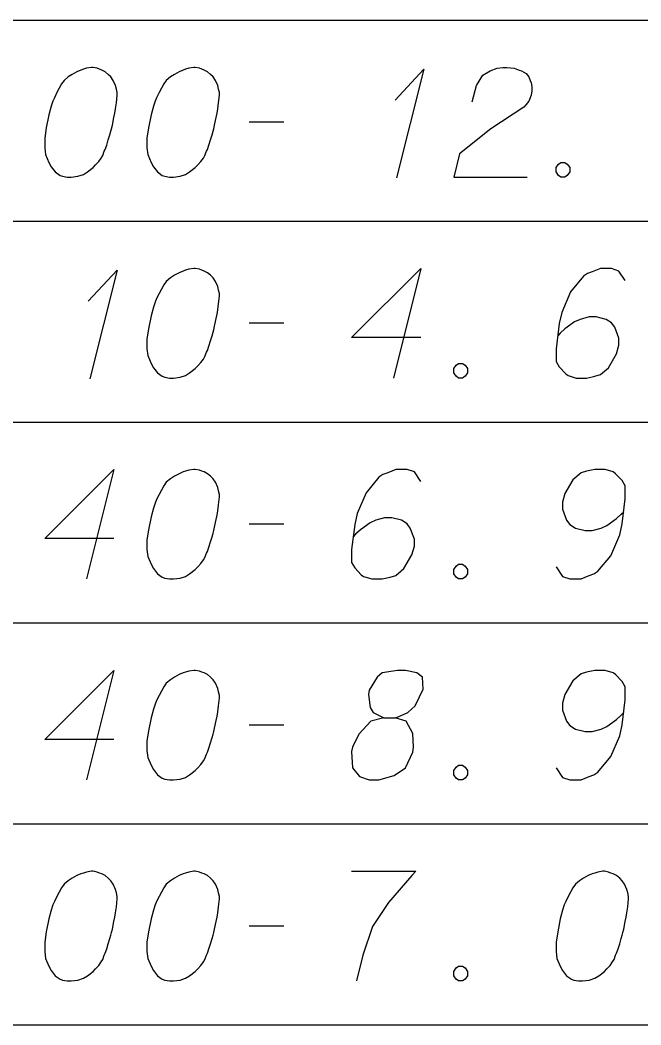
# Model space of a CAD drawing. Extents: x 2074207 to 2076812, y 516372 to 523312.
# Drawn here: x 2076399.32 to 2076426.51, y 518192.9 to 518236.9 of the extents above; entities that cross this region are included whole.
import ezdxf

# ---------------------------------------------------------------- set-up
doc = ezdxf.new("R2010")
doc.units = 0
for name, color, linetype in [('Prop DirtTable_ Soil Test Results - Outline (Major)', 7, 'Continuous'), ('Prop DirtTable_ Soil Test Results - Outline (Minor)', 7, 'Continuous'), ('Prop DirtTable_ Soil Test Results - Tx (Sample Data)', 7, 'Continuous')]:
    doc.layers.add(name, color=color, linetype=linetype)

msp = doc.modelspace()

# ---------------------------------------------------------------- linework, layer by layer
at = {"layer": 'Prop DirtTable_ Soil Test Results - Outline (Major)'}
msp.add_line((2076260.609, 518192.899), (2076811.903, 518192.899), dxfattribs=at)
at = {"layer": 'Prop DirtTable_ Soil Test Results - Outline (Minor)'}
for p, q in [((2076260.609, 518236.899), (2076811.903, 518236.899)), ((2076260.609, 518236.899), (2076811.903, 518236.899)), ((2076260.609, 518228.099), (2076811.903, 518228.099)), ((2076260.609, 518228.099), (2076811.903, 518228.099)), ((2076260.609, 518219.299), (2076811.903, 518219.299)), ((2076260.609, 518219.299), (2076811.903, 518219.299)), ((2076260.609, 518210.499), (2076811.903, 518210.499)), ((2076260.609, 518210.499), (2076811.903, 518210.499)), ((2076260.609, 518201.699), (2076811.903, 518201.699)), ((2076260.609, 518201.699), (2076811.903, 518201.699)), ((2076260.609, 518192.899), (2076811.903, 518192.899))]:
    msp.add_line(p, q, dxfattribs=at)
at = {"layer": 'Prop DirtTable_ Soil Test Results - Tx (Sample Data)'}
for points in [[(2076402.512, 518234.825), (2076402.442, 518234.825), (2076402.23, 518234.787), (2076402.089, 518234.75), (2076401.983, 518234.712), (2076401.807, 518234.636), (2076401.595, 518234.523), (2076401.419, 518234.409), (2076401.242, 518234.258), (2076401.136, 518234.107), (2076401.031, 518233.918), (2076400.925, 518233.729), (2076400.819, 518233.502), (2076400.748, 518233.351), (2076400.678, 518233.124), (2076400.572, 518232.746), (2076400.466, 518232.18), (2076400.396, 518231.726), (2076400.396, 518231.31), (2076400.431, 518231.008), (2076400.572, 518230.668), (2076400.678, 518230.479), (2076400.854, 518230.252), (2076401.066, 518230.101), (2076401.172, 518230.063), (2076401.383, 518230.025), (2076401.56, 518230.025), (2076401.842, 518230.063), (2076402.089, 518230.139), (2076402.265, 518230.252), (2076402.512, 518230.441), (2076402.618, 518230.554), (2076402.759, 518230.705), (2076402.865, 518230.857), (2076402.935, 518230.97), (2076403.006, 518231.159), (2076403.041, 518231.235), (2076403.112, 518231.424), (2076403.182, 518231.65), (2076403.253, 518231.877), (2076403.288, 518232.028), (2076403.323, 518232.142), (2076403.359, 518232.293), (2076403.429, 518232.633), (2076403.465, 518232.822), (2076403.5, 518233.011), (2076403.535, 518233.276), (2076403.57, 518233.616), (2076403.57, 518233.729), (2076403.535, 518233.88), (2076403.5, 518234.031), (2076403.394, 518234.258), (2076403.288, 518234.409), (2076403.182, 518234.523), (2076403.041, 518234.636), (2076402.9, 518234.712), (2076402.794, 518234.75), (2076402.689, 518234.787), (2076402.512, 518234.825)], [(2076406.992, 518234.825), (2076406.922, 518234.825), (2076406.71, 518234.787), (2076406.569, 518234.75), (2076406.463, 518234.712), (2076406.287, 518234.636), (2076406.075, 518234.523), (2076405.899, 518234.409), (2076405.722, 518234.258), (2076405.616, 518234.107), (2076405.511, 518233.918), (2076405.405, 518233.729), (2076405.299, 518233.502), (2076405.228, 518233.351), (2076405.158, 518233.124), (2076405.052, 518232.746), (2076404.946, 518232.18), (2076404.876, 518231.726), (2076404.876, 518231.31), (2076404.911, 518231.008), (2076405.052, 518230.668), (2076405.158, 518230.479), (2076405.334, 518230.252), (2076405.546, 518230.101), (2076405.652, 518230.063), (2076405.863, 518230.025), (2076406.04, 518230.025), (2076406.322, 518230.063), (2076406.569, 518230.139), (2076406.745, 518230.252), (2076406.992, 518230.441), (2076407.098, 518230.554), (2076407.239, 518230.705), (2076407.345, 518230.857), (2076407.415, 518230.97), (2076407.486, 518231.159), (2076407.521, 518231.235), (2076407.592, 518231.424), (2076407.662, 518231.65), (2076407.733, 518231.877), (2076407.768, 518232.028), (2076407.803, 518232.142), (2076407.839, 518232.293), (2076407.909, 518232.633), (2076407.945, 518232.822), (2076407.98, 518233.011), (2076408.015, 518233.276), (2076408.05, 518233.616), (2076408.05, 518233.729), (2076408.015, 518233.88), (2076407.98, 518234.031), (2076407.874, 518234.258), (2076407.768, 518234.409), (2076407.662, 518234.523), (2076407.521, 518234.636), (2076407.38, 518234.712), (2076407.274, 518234.75), (2076407.169, 518234.787), (2076406.992, 518234.825)], [(2076415.74, 518233.389), (2076417.01, 518234.75), (2076415.811, 518229.987)], [(2076419.127, 518233.313), (2076419.303, 518234.031), (2076419.586, 518234.485), (2076419.903, 518234.674), (2076420.22, 518234.787), (2076420.467, 518234.825), (2076420.644, 518234.825), (2076420.961, 518234.787), (2076421.173, 518234.712), (2076421.279, 518234.674), (2076421.49, 518234.561), (2076421.596, 518234.409), (2076421.667, 518234.258), (2076421.702, 518234.145), (2076421.737, 518233.994), (2076421.737, 518233.805), (2076421.702, 518233.616), (2076421.667, 518233.502), (2076421.596, 518233.351), (2076421.49, 518233.2), (2076421.385, 518233.087), (2076419.938, 518232.142), (2076418.563, 518231.046), (2076418.316, 518230.025), (2076421.526, 518230.025)], [(2076409.356, 518232.444), (2076410.872, 518232.444)], [(2076423.007, 518230.668), (2076423.184, 518230.668), (2076423.289, 518230.592), (2076423.395, 518230.441), (2076423.395, 518230.252), (2076423.289, 518230.101), (2076423.184, 518230.025), (2076423.007, 518230.025), (2076422.901, 518230.101), (2076422.796, 518230.252), (2076422.796, 518230.441), (2076422.901, 518230.592), (2076423.007, 518230.668)], [(2076402.3, 518224.589), (2076403.57, 518225.95), (2076402.371, 518221.187)], [(2076406.992, 518226.025), (2076406.922, 518226.025), (2076406.71, 518225.987), (2076406.569, 518225.95), (2076406.463, 518225.912), (2076406.287, 518225.836), (2076406.075, 518225.723), (2076405.899, 518225.609), (2076405.722, 518225.458), (2076405.616, 518225.307), (2076405.511, 518225.118), (2076405.405, 518224.929), (2076405.299, 518224.702), (2076405.228, 518224.551), (2076405.158, 518224.324), (2076405.052, 518223.946), (2076404.946, 518223.38), (2076404.876, 518222.926), (2076404.876, 518222.51), (2076404.911, 518222.208), (2076405.052, 518221.868), (2076405.158, 518221.679), (2076405.334, 518221.452), (2076405.546, 518221.301), (2076405.652, 518221.263), (2076405.863, 518221.225), (2076406.04, 518221.225), (2076406.322, 518221.263), (2076406.569, 518221.339), (2076406.745, 518221.452), (2076406.992, 518221.641), (2076407.098, 518221.754), (2076407.239, 518221.905), (2076407.345, 518222.057), (2076407.415, 518222.17), (2076407.486, 518222.359), (2076407.521, 518222.435), (2076407.592, 518222.624), (2076407.662, 518222.85), (2076407.733, 518223.077), (2076407.768, 518223.228), (2076407.803, 518223.342), (2076407.839, 518223.493), (2076407.909, 518223.833), (2076407.945, 518224.022), (2076407.98, 518224.211), (2076408.015, 518224.476), (2076408.05, 518224.816), (2076408.05, 518224.929), (2076408.015, 518225.08), (2076407.98, 518225.231), (2076407.874, 518225.458), (2076407.768, 518225.609), (2076407.662, 518225.723), (2076407.521, 518225.836), (2076407.38, 518225.912), (2076407.274, 518225.95), (2076407.169, 518225.987), (2076406.992, 518226.025)], [(2076416.869, 518223.002), (2076413.836, 518223.002), (2076416.869, 518226.025), (2076415.67, 518221.225)], [(2076425.829, 518225.496), (2076425.547, 518225.912), (2076425.23, 518226.025), (2076424.736, 518226.025), (2076424.383, 518225.874), (2076424.171, 518225.798), (2076423.995, 518225.685), (2076423.431, 518225.005), (2076423.043, 518224.098), (2076422.937, 518223.606), (2076422.796, 518222.51), (2076422.796, 518221.943), (2076422.937, 518221.717), (2076423.219, 518221.414), (2076423.325, 518221.339), (2076423.678, 518221.225), (2076424.136, 518221.225), (2076424.489, 518221.301), (2076424.736, 518221.376), (2076425.089, 518221.679), (2076425.441, 518222.283), (2076425.547, 518222.661), (2076425.547, 518222.964), (2076425.371, 518223.455), (2076425.23, 518223.644), (2076424.983, 518223.795), (2076424.559, 518223.909), (2076424.242, 518223.909), (2076423.854, 518223.795), (2076423.607, 518223.682), (2076423.184, 518223.38), (2076422.972, 518223.191), (2076422.866, 518223.077)], [(2076409.356, 518223.644), (2076410.872, 518223.644)], [(2076418.527, 518221.868), (2076418.704, 518221.868), (2076418.809, 518221.792), (2076418.915, 518221.641), (2076418.915, 518221.452), (2076418.809, 518221.301), (2076418.704, 518221.225), (2076418.527, 518221.225), (2076418.421, 518221.301), (2076418.316, 518221.452), (2076418.316, 518221.641), (2076418.421, 518221.792), (2076418.527, 518221.868)], [(2076403.429, 518214.202), (2076400.396, 518214.202), (2076403.429, 518217.225), (2076402.23, 518212.425)], [(2076406.992, 518217.225), (2076406.922, 518217.225), (2076406.71, 518217.187), (2076406.569, 518217.15), (2076406.463, 518217.112), (2076406.287, 518217.036), (2076406.075, 518216.923), (2076405.899, 518216.809), (2076405.722, 518216.658), (2076405.616, 518216.507), (2076405.511, 518216.318), (2076405.405, 518216.129), (2076405.299, 518215.902), (2076405.228, 518215.751), (2076405.158, 518215.524), (2076405.052, 518215.146), (2076404.946, 518214.58), (2076404.876, 518214.126), (2076404.876, 518213.71), (2076404.911, 518213.408), (2076405.052, 518213.068), (2076405.158, 518212.879), (2076405.334, 518212.652), (2076405.546, 518212.501), (2076405.652, 518212.463), (2076405.863, 518212.425), (2076406.04, 518212.425), (2076406.322, 518212.463), (2076406.569, 518212.539), (2076406.745, 518212.652), (2076406.992, 518212.841), (2076407.098, 518212.954), (2076407.239, 518213.105), (2076407.345, 518213.257), (2076407.415, 518213.37), (2076407.486, 518213.559), (2076407.521, 518213.635), (2076407.592, 518213.824), (2076407.662, 518214.05), (2076407.733, 518214.277), (2076407.768, 518214.428), (2076407.803, 518214.542), (2076407.839, 518214.693), (2076407.909, 518215.033), (2076407.945, 518215.222), (2076407.98, 518215.411), (2076408.015, 518215.676), (2076408.05, 518216.016), (2076408.05, 518216.129), (2076408.015, 518216.28), (2076407.98, 518216.431), (2076407.874, 518216.658), (2076407.768, 518216.809), (2076407.662, 518216.923), (2076407.521, 518217.036), (2076407.38, 518217.112), (2076407.274, 518217.15), (2076407.169, 518217.187), (2076406.992, 518217.225)], [(2076416.869, 518216.696), (2076416.587, 518217.112), (2076416.27, 518217.225), (2076415.776, 518217.225), (2076415.423, 518217.074), (2076415.211, 518216.998), (2076415.035, 518216.885), (2076414.471, 518216.205), (2076414.083, 518215.298), (2076413.977, 518214.806), (2076413.836, 518213.71), (2076413.836, 518213.143), (2076413.977, 518212.917), (2076414.259, 518212.614), (2076414.365, 518212.539), (2076414.718, 518212.425), (2076415.176, 518212.425), (2076415.529, 518212.501), (2076415.776, 518212.576), (2076416.129, 518212.879), (2076416.481, 518213.483), (2076416.587, 518213.861), (2076416.587, 518214.164), (2076416.411, 518214.655), (2076416.27, 518214.844), (2076416.023, 518214.995), (2076415.599, 518215.109), (2076415.282, 518215.109), (2076414.894, 518214.995), (2076414.647, 518214.882), (2076414.224, 518214.58), (2076414.012, 518214.391), (2076413.906, 518214.277)], [(2076422.796, 518212.954), (2076423.078, 518212.539), (2076423.395, 518212.425), (2076423.889, 518212.425), (2076424.242, 518212.576), (2076424.454, 518212.652), (2076424.63, 518212.765), (2076425.194, 518213.446), (2076425.582, 518214.353), (2076425.688, 518214.844), (2076425.829, 518215.94), (2076425.829, 518216.507), (2076425.688, 518216.734), (2076425.406, 518217.036), (2076425.3, 518217.112), (2076424.947, 518217.225), (2076424.489, 518217.225), (2076424.136, 518217.15), (2076423.889, 518217.074), (2076423.536, 518216.772), (2076423.184, 518216.167), (2076423.078, 518215.789), (2076423.078, 518215.487), (2076423.254, 518214.995), (2076423.395, 518214.806), (2076423.642, 518214.655), (2076424.066, 518214.542), (2076424.383, 518214.542), (2076424.771, 518214.655), (2076425.018, 518214.768), (2076425.441, 518215.071), (2076425.653, 518215.26), (2076425.759, 518215.373)], [(2076409.356, 518214.844), (2076410.872, 518214.844)], [(2076418.527, 518213.068), (2076418.704, 518213.068), (2076418.809, 518212.992), (2076418.915, 518212.841), (2076418.915, 518212.652), (2076418.809, 518212.501), (2076418.704, 518212.425), (2076418.527, 518212.425), (2076418.421, 518212.501), (2076418.316, 518212.652), (2076418.316, 518212.841), (2076418.421, 518212.992), (2076418.527, 518213.068)], [(2076403.429, 518205.402), (2076400.396, 518205.402), (2076403.429, 518208.425), (2076402.23, 518203.625)], [(2076406.992, 518208.425), (2076406.922, 518208.425), (2076406.71, 518208.387), (2076406.569, 518208.35), (2076406.463, 518208.312), (2076406.287, 518208.236), (2076406.075, 518208.123), (2076405.899, 518208.009), (2076405.722, 518207.858), (2076405.616, 518207.707), (2076405.511, 518207.518), (2076405.405, 518207.329), (2076405.299, 518207.102), (2076405.228, 518206.951), (2076405.158, 518206.724), (2076405.052, 518206.346), (2076404.946, 518205.78), (2076404.876, 518205.326), (2076404.876, 518204.91), (2076404.911, 518204.608), (2076405.052, 518204.268), (2076405.158, 518204.079), (2076405.334, 518203.852), (2076405.546, 518203.701), (2076405.652, 518203.663), (2076405.863, 518203.625), (2076406.04, 518203.625), (2076406.322, 518203.663), (2076406.569, 518203.739), (2076406.745, 518203.852), (2076406.992, 518204.041), (2076407.098, 518204.154), (2076407.239, 518204.305), (2076407.345, 518204.457), (2076407.415, 518204.57), (2076407.486, 518204.759), (2076407.521, 518204.835), (2076407.592, 518205.024), (2076407.662, 518205.25), (2076407.733, 518205.477), (2076407.768, 518205.628), (2076407.803, 518205.742), (2076407.839, 518205.893), (2076407.909, 518206.233), (2076407.945, 518206.422), (2076407.98, 518206.611), (2076408.015, 518206.876), (2076408.05, 518207.216), (2076408.05, 518207.329), (2076408.015, 518207.48), (2076407.98, 518207.631), (2076407.874, 518207.858), (2076407.768, 518208.009), (2076407.662, 518208.123), (2076407.521, 518208.236), (2076407.38, 518208.312), (2076407.274, 518208.35), (2076407.169, 518208.387), (2076406.992, 518208.425)], [(2076415.247, 518206.346), (2076415.74, 518206.346), (2076415.882, 518206.384), (2076416.305, 518206.573), (2076416.622, 518206.876), (2076416.975, 518207.594), (2076416.94, 518208.123), (2076416.693, 518208.312), (2076416.199, 518208.425), (2076415.846, 518208.425), (2076415.176, 518208.312), (2076414.964, 518208.123), (2076414.612, 518207.556), (2076414.576, 518207.367), (2076414.647, 518206.8), (2076414.788, 518206.573), (2076415.247, 518206.346), (2076414.682, 518206.195), (2076414.153, 518205.628), (2076413.871, 518205.061), (2076413.836, 518204.872), (2076413.871, 518204.154), (2076414.188, 518203.776), (2076414.612, 518203.625), (2076415.035, 518203.625), (2076415.705, 518203.814), (2076416.199, 518204.154), (2076416.517, 518204.835), (2076416.552, 518205.061), (2076416.517, 518205.666), (2076416.234, 518206.195), (2076415.74, 518206.346)], [(2076422.796, 518204.154), (2076423.078, 518203.739), (2076423.395, 518203.625), (2076423.889, 518203.625), (2076424.242, 518203.776), (2076424.454, 518203.852), (2076424.63, 518203.965), (2076425.194, 518204.646), (2076425.582, 518205.553), (2076425.688, 518206.044), (2076425.829, 518207.14), (2076425.829, 518207.707), (2076425.688, 518207.934), (2076425.406, 518208.236), (2076425.3, 518208.312), (2076424.947, 518208.425), (2076424.489, 518208.425), (2076424.136, 518208.35), (2076423.889, 518208.274), (2076423.536, 518207.972), (2076423.184, 518207.367), (2076423.078, 518206.989), (2076423.078, 518206.687), (2076423.254, 518206.195), (2076423.395, 518206.006), (2076423.642, 518205.855), (2076424.066, 518205.742), (2076424.383, 518205.742), (2076424.771, 518205.855), (2076425.018, 518205.968), (2076425.441, 518206.271), (2076425.653, 518206.46), (2076425.759, 518206.573)], [(2076409.356, 518206.044), (2076410.872, 518206.044)], [(2076418.527, 518204.268), (2076418.704, 518204.268), (2076418.809, 518204.192), (2076418.915, 518204.041), (2076418.915, 518203.852), (2076418.809, 518203.701), (2076418.704, 518203.625), (2076418.527, 518203.625), (2076418.421, 518203.701), (2076418.316, 518203.852), (2076418.316, 518204.041), (2076418.421, 518204.192), (2076418.527, 518204.268)], [(2076402.512, 518199.625), (2076402.442, 518199.625), (2076402.23, 518199.587), (2076402.089, 518199.55), (2076401.983, 518199.512), (2076401.807, 518199.436), (2076401.595, 518199.323), (2076401.419, 518199.209), (2076401.242, 518199.058), (2076401.136, 518198.907), (2076401.031, 518198.718), (2076400.925, 518198.529), (2076400.819, 518198.302), (2076400.748, 518198.151), (2076400.678, 518197.924), (2076400.572, 518197.546), (2076400.466, 518196.98), (2076400.396, 518196.526), (2076400.396, 518196.11), (2076400.431, 518195.808), (2076400.572, 518195.468), (2076400.678, 518195.279), (2076400.854, 518195.052), (2076401.066, 518194.901), (2076401.172, 518194.863), (2076401.383, 518194.825), (2076401.56, 518194.825), (2076401.842, 518194.863), (2076402.089, 518194.939), (2076402.265, 518195.052), (2076402.512, 518195.241), (2076402.618, 518195.354), (2076402.759, 518195.505), (2076402.865, 518195.657), (2076402.935, 518195.77), (2076403.006, 518195.959), (2076403.041, 518196.035), (2076403.112, 518196.224), (2076403.182, 518196.45), (2076403.253, 518196.677), (2076403.288, 518196.828), (2076403.323, 518196.942), (2076403.359, 518197.093), (2076403.429, 518197.433), (2076403.465, 518197.622), (2076403.5, 518197.811), (2076403.535, 518198.076), (2076403.57, 518198.416), (2076403.57, 518198.529), (2076403.535, 518198.68), (2076403.5, 518198.831), (2076403.394, 518199.058), (2076403.288, 518199.209), (2076403.182, 518199.323), (2076403.041, 518199.436), (2076402.9, 518199.512), (2076402.794, 518199.55), (2076402.689, 518199.587), (2076402.512, 518199.625)], [(2076406.992, 518199.625), (2076406.922, 518199.625), (2076406.71, 518199.587), (2076406.569, 518199.55), (2076406.463, 518199.512), (2076406.287, 518199.436), (2076406.075, 518199.323), (2076405.899, 518199.209), (2076405.722, 518199.058), (2076405.616, 518198.907), (2076405.511, 518198.718), (2076405.405, 518198.529), (2076405.299, 518198.302), (2076405.228, 518198.151), (2076405.158, 518197.924), (2076405.052, 518197.546), (2076404.946, 518196.98), (2076404.876, 518196.526), (2076404.876, 518196.11), (2076404.911, 518195.808), (2076405.052, 518195.468), (2076405.158, 518195.279), (2076405.334, 518195.052), (2076405.546, 518194.901), (2076405.652, 518194.863), (2076405.863, 518194.825), (2076406.04, 518194.825), (2076406.322, 518194.863), (2076406.569, 518194.939), (2076406.745, 518195.052), (2076406.992, 518195.241), (2076407.098, 518195.354), (2076407.239, 518195.505), (2076407.345, 518195.657), (2076407.415, 518195.77), (2076407.486, 518195.959), (2076407.521, 518196.035), (2076407.592, 518196.224), (2076407.662, 518196.45), (2076407.733, 518196.677), (2076407.768, 518196.828), (2076407.803, 518196.942), (2076407.839, 518197.093), (2076407.909, 518197.433), (2076407.945, 518197.622), (2076407.98, 518197.811), (2076408.015, 518198.076), (2076408.05, 518198.416), (2076408.05, 518198.529), (2076408.015, 518198.68), (2076407.98, 518198.831), (2076407.874, 518199.058), (2076407.768, 518199.209), (2076407.662, 518199.323), (2076407.521, 518199.436), (2076407.38, 518199.512), (2076407.274, 518199.55), (2076407.169, 518199.587), (2076406.992, 518199.625)], [(2076413.836, 518199.625), (2076416.658, 518199.625), (2076416.481, 518199.436), (2076415.458, 518198.265), (2076414.753, 518197.206), (2076414.329, 518195.959), (2076414.047, 518194.825)], [(2076424.912, 518199.625), (2076424.842, 518199.625), (2076424.63, 518199.587), (2076424.489, 518199.55), (2076424.383, 518199.512), (2076424.207, 518199.436), (2076423.995, 518199.323), (2076423.819, 518199.209), (2076423.642, 518199.058), (2076423.536, 518198.907), (2076423.431, 518198.718), (2076423.325, 518198.529), (2076423.219, 518198.302), (2076423.148, 518198.151), (2076423.078, 518197.924), (2076422.972, 518197.546), (2076422.866, 518196.98), (2076422.796, 518196.526), (2076422.796, 518196.11), (2076422.831, 518195.808), (2076422.972, 518195.468), (2076423.078, 518195.279), (2076423.254, 518195.052), (2076423.466, 518194.901), (2076423.572, 518194.863), (2076423.783, 518194.825), (2076423.96, 518194.825), (2076424.242, 518194.863), (2076424.489, 518194.939), (2076424.665, 518195.052), (2076424.912, 518195.241), (2076425.018, 518195.354), (2076425.159, 518195.505), (2076425.265, 518195.657), (2076425.335, 518195.77), (2076425.406, 518195.959), (2076425.441, 518196.035), (2076425.512, 518196.224), (2076425.582, 518196.45), (2076425.653, 518196.677), (2076425.688, 518196.828), (2076425.723, 518196.942), (2076425.759, 518197.093), (2076425.829, 518197.433), (2076425.865, 518197.622), (2076425.9, 518197.811), (2076425.935, 518198.076), (2076425.97, 518198.416), (2076425.97, 518198.529), (2076425.935, 518198.68), (2076425.9, 518198.831), (2076425.794, 518199.058), (2076425.688, 518199.209), (2076425.582, 518199.323), (2076425.441, 518199.436), (2076425.3, 518199.512), (2076425.194, 518199.55), (2076425.089, 518199.587), (2076424.912, 518199.625)], [(2076409.356, 518197.244), (2076410.872, 518197.244)], [(2076418.527, 518195.468), (2076418.704, 518195.468), (2076418.809, 518195.392), (2076418.915, 518195.241), (2076418.915, 518195.052), (2076418.809, 518194.901), (2076418.704, 518194.825), (2076418.527, 518194.825), (2076418.421, 518194.901), (2076418.316, 518195.052), (2076418.316, 518195.241), (2076418.421, 518195.392), (2076418.527, 518195.468)]]:
    msp.add_lwpolyline(points, dxfattribs=at)

doc.saveas('drawing.dxf')
